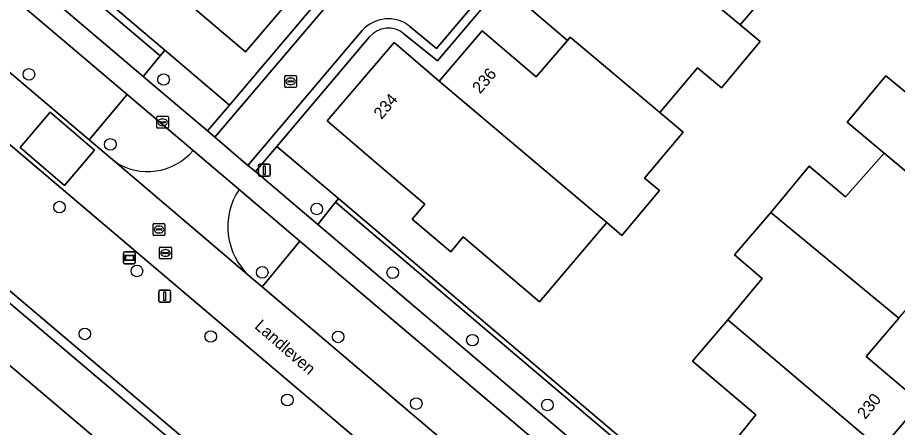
# Model space of a CAD drawing. Extents: x 156412 to 157779, y 382335 to 383768.
# Drawn here: x 157005.4 to 157079.5, y 382656.2 to 382690.8 of the extents above; entities that cross this region are included whole.
import ezdxf

# ---------------------------------------------------------------- set-up
doc = ezdxf.new("R2010")
doc.units = 0
for name, color, linetype in [('IMGEO_Berm_groen', 7, 'Continuous'), ('IMGEO_Boom', 7, 'Continuous'), ('IMGEO_Brandkraan', 7, 'Continuous'), ('IMGEO_Erf', 7, 'Continuous'), ('IMGEO_Groenvoorziening', 7, 'Continuous'), ('IMGEO_Haag', 7, 'Continuous'), ('IMGEO_Kolk', 7, 'Continuous'), ('IMGEO_Lichtmast', 7, 'Continuous'), ('IMGEO_Openbare_ruimte_label', 7, 'Continuous'), ('IMGEO_Pand', 7, 'Continuous'), ('IMGEO_Pand_nummerreeks', 7, 'Continuous'), ('IMGEO_Rijbaan_lokaal_open', 7, 'Continuous'), ('IMGEO_Rioolput', 7, 'Continuous'), ('IMGEO_Straatnaambord', 7, 'Continuous'), ('IMGEO_Voetpad_open', 7, 'Continuous')]:
    doc.layers.add(name, color=color, linetype=linetype)

msp = doc.modelspace()

# ---------------------------------------------------------------- linework, layer by layer
at = {"layer": 'IMGEO_Berm_groen'}
msp.add_lwpolyline([(156989.15, 382699.366), (156989.941, 382698.673), (157011.394, 382680.454), (157014.586, 382684.289), (156986.78, 382707.845)], dxfattribs=at)
for points in [[(157032.158, 382675.203), (157030.662, 382673.34), (157067.778, 382641.856), (157069.276, 382643.763)], [(157029.146, 382671.937), (157025.955, 382668.078), (157062.793, 382636.854), (157066.118, 382640.609)]]:
    msp.add_lwpolyline(points, close=True, dxfattribs=at)
at = {"layer": 'IMGEO_Boom'}
for centre in [(157006.309, 382685.984), (157017.659, 382685.553), (157013.168, 382680.085), (157008.886, 382674.798), (157030.565, 382674.644), (157015.414, 382669.42), (157025.98, 382669.302), (157036.974, 382669.275), (157011.018, 382664.116), (157021.63, 382663.895), (157032.373, 382663.863), (157043.693, 382663.586), (157028.091, 382658.544), (157038.959, 382658.244), (157050.015, 382658.127)]:
    msp.add_circle(centre, 0.489, dxfattribs=at)
at = {"layer": 'IMGEO_Brandkraan'}
for p, q in [((157017.076, 382681.522), (157017.076, 382682.374)), ((157017.151, 382682.448), (157018.003, 382682.448)), ((157017.335, 382681.942), (157017.335, 382681.954)), ((157017.773, 382681.905), (157017.375, 382681.905)), ((157017.378, 382681.991), (157017.776, 382681.991)), ((157017.564, 382682.228), (157017.589, 382682.228)), ((157017.819, 382681.954), (157017.819, 382681.942)), ((157018.077, 382682.374), (157018.077, 382681.522)), ((157018.003, 382681.448), (157017.151, 382681.448)), ((157017.587, 382681.668), (157017.562, 382681.668))]:
    msp.add_line(p, q, dxfattribs=at)
for points in [[(157017.076, 382681.522), (157017.076, 382682.374)], [(157017.151, 382682.448), (157018.003, 382682.448)], [(157018.077, 382682.374), (157018.077, 382681.522)], [(157018.003, 382681.448), (157017.151, 382681.448)]]:
    msp.add_lwpolyline(points, dxfattribs=at)
for centre, radius, start, end in [((157017.153, 382682.372), 0.0765, 91.55205, 178.44795), ((157017.153, 382682.372), 0.0765, 91.55205, 178.44795), ((157017.375, 382681.951), 0.0403, 85.87752, 175.75265), ((157017.372, 382681.941), 0.0366, 178.93798, 274.71019), ((157017.776, 382681.948), 0.043, 264.86636, 352.45326), ((157017.78, 382681.953), 0.0386, 1.73085, 96.63898), ((157018.001, 382682.372), 0.0765, 1.55205, 88.44795), ((157018.001, 382682.372), 0.0765, 1.55205, 88.44795), ((157017.153, 382681.524), 0.0765, 181.55205, 268.44795), ((157017.153, 382681.524), 0.0765, 181.55205, 268.44795), ((157018.001, 382681.524), 0.0765, 271.55205, 358.44795), ((157018.001, 382681.524), 0.0765, 271.55205, 358.44795)]:
    msp.add_arc(centre, radius, start, end, dxfattribs=at)
for centre, major_axis, ratio, start_param, end_param in [((157017.563, 382681.948), (-0.387, 0.002), 0.722429, 4.712389, 7.853982), ((157017.588, 382681.948), (-0.39, 0.002), 0.717154, 1.570796, 4.712389)]:
    msp.add_ellipse(centre, major_axis=major_axis, ratio=ratio, start_param=start_param, end_param=end_param, dxfattribs=at)
at = {"layer": 'IMGEO_Erf'}
for points in [[(157086.52, 382645.573), (157081.52, 382639.615), (157078.713, 382636.298), (157083.884, 382631.949), (157100.928, 382617.614), (157154.388, 382680.475), (157057.061, 382763.075), (157025.206, 382732.962), (157021.009, 382728.308), (156999.775, 382703.233), (157017.757, 382688.01), (157023.217, 382683.387), (157030.997, 382692.595)], [(157030.846, 382695.439), (157028.026, 382697.895), (157065.098, 382741.643), (157077.821, 382730.77), (157040.747, 382687.119), (157037.92, 382689.412)], [(157030.207, 382694.522), (157024.564, 382687.871), (157019.581, 382692.086)], [(157069.451, 382693.89), (157066.27, 382690.143), (157067.939, 382688.765), (157064.679, 382684.86), (157062.675, 382686.539), (157059.5, 382682.78), (157061.459, 382681.126), (157058.209, 382677.239), (157059.474, 382676.198), (157056.298, 382672.4), (157055.012, 382673.5), (157049.354, 382666.815), (157042.925, 382672.288), (157041.863, 382671.04), (157038.623, 382673.791), (157039.683, 382675.041), (157035.775, 382678.36), (157031.438, 382682.057), (157037.091, 382688.67), (157040.892, 382685.421), (157044.517, 382689.663), (157049.078, 382685.764), (157051.716, 382688.85), (157047.155, 382692.749)], [(157035.027, 382689.136), (157027.21, 382679.918), (157032.409, 382675.515), (157069.523, 382644.078), (157074.665, 382639.722), (157075.781, 382641.07), (157077.434, 382643.091), (157082.571, 382648.95)], [(157081.486, 382658.344), (157078.125, 382654.361), (157077.888, 382654.049), (157081.687, 382650.856), (157076.065, 382644.201), (157070.314, 382649.055), (157070.928, 382649.821), (157065.364, 382654.546), (157067.587, 382657.281), (157062.243, 382661.812), (157065.234, 382665.289), (157068.122, 382668.791), (157065.791, 382670.77), (157068.85, 382674.35), (157072.092, 382678.238), (157075.141, 382675.666), (157078.403, 382679.344), (157075.29, 382681.947), (157078.557, 382685.87), (157081.708, 382683.246)], [(157032.018, 382606.037), (157033.314, 382604.947), (157032.946, 382604.52), (157041.703, 382597.123), (157047.972, 382604.539), (157048.196, 382604.798), (157060.586, 382619.348), (157029.826, 382645.416), (156987.205, 382681.476), (156986.214, 382682.315), (156984.143, 382684.067), (156942.915, 382635.543), (156901.626, 382586.899), (156977.949, 382522.266), (156980.608, 382525.348), (156995.995, 382543.705), (156987.057, 382551.292)], [(157079.646, 382665.434), (157076.887, 382662.197), (157081.281, 382658.516)], [(157004.339, 382661.75), (157013.24, 382654.209)]]:
    msp.add_lwpolyline(points, dxfattribs=at)
msp.add_arc((157036.613, 382687.81), 2.068, 50.80011, 140.09925, dxfattribs=at)
at = {"layer": 'IMGEO_Groenvoorziening'}
for points in [[(157011.707, 382738.044), (157006.52, 382732.171), (157001.661, 382726.453), (157000, 382724.503), (156991.453, 382714.46), (156988.32, 382710.777), (156987.641, 382709.812), (157015.939, 382685.815), (157017.374, 382687.547), (156998.927, 382703.165), (157024.771, 382733.376), (157057.039, 382763.88), (157155.234, 382680.544), (157100.998, 382616.771), (157083.499, 382631.489), (157081.911, 382629.591), (157080.851, 382628.303), (157077.523, 382624.341), (157075.646, 382626.03)], [(157050.846, 382602.075), (157063.375, 382616.844), (157063.715, 382617.245), (157069.998, 382624.651), (157069.882, 382624.773), (157069.763, 382624.892), (157069.641, 382625.008), (157065.187, 382628.768), (156986.935, 382695.142)], [(156900.751, 382586.801), (156984.174, 382685.107), (156986.719, 382682.899), (156986.444, 382682.612), (156986.214, 382682.315), (156987.205, 382681.476), (156987.43, 382681.751), (156987.719, 382682.101), (157061.516, 382619.589), (157048.46, 382604.143)], [(157014.586, 382684.289), (157011.394, 382680.454), (157012.644, 382679.392), (157013.538, 382678.633)], [(157020.153, 382679.574), (157014.586, 382684.289)], [(157024.906, 382668.973), (157025.955, 382668.078), (157029.146, 382671.937), (157024.016, 382676.279)]]:
    msp.add_lwpolyline(points, dxfattribs=at)
for points in [[(157155.234, 382680.544), (157057.039, 382763.88), (157024.771, 382733.376), (156998.927, 382703.165), (157017.374, 382687.547), (157017.757, 382688.01), (156999.775, 382703.233), (157021.009, 382728.308), (157025.206, 382732.962), (157057.061, 382763.075), (157154.388, 382680.475), (157100.928, 382617.614), (157083.884, 382631.949), (157083.499, 382631.489), (157100.998, 382616.771)], [(157017.757, 382688.01), (157017.374, 382687.547), (157015.939, 382685.815), (157021.369, 382681.216), (157023.217, 382683.387)], [(156987.719, 382682.101), (156987.43, 382681.751), (156987.205, 382681.476), (157029.826, 382645.416), (157060.586, 382619.348), (157048.196, 382604.798), (157047.972, 382604.539), (157048.46, 382604.143), (157061.516, 382619.589)], [(157027.21, 382679.918), (157025.413, 382677.795), (157030.662, 382673.34), (157032.158, 382675.203), (157032.409, 382675.515)], [(157032.409, 382675.515), (157032.158, 382675.203), (157069.276, 382643.763), (157069.523, 382644.078)]]:
    msp.add_lwpolyline(points, close=True, dxfattribs=at)
for centre, radius, start, end in [((157016.318, 382682.809), 5.017, 236.34165, 319.85064), ((157028.729, 382673.146), 5.659, 146.3824, 227.50843)]:
    msp.add_arc(centre, radius, start, end, dxfattribs=at)
at = {"layer": 'IMGEO_Haag'}
for points in [[(157155.234, 382680.544), (157057.039, 382763.88), (157024.771, 382733.376), (156998.927, 382703.165), (157017.374, 382687.547), (157017.757, 382688.01), (156999.775, 382703.233), (157021.009, 382728.308), (157025.206, 382732.962), (157057.061, 382763.075), (157154.388, 382680.475), (157100.928, 382617.614), (157083.884, 382631.949), (157083.499, 382631.489), (157100.998, 382616.771)], [(157017.757, 382688.01), (157017.374, 382687.547), (157015.939, 382685.815), (157021.369, 382681.216), (157023.217, 382683.387)], [(156987.719, 382682.101), (156987.43, 382681.751), (156987.205, 382681.476), (157029.826, 382645.416), (157060.586, 382619.348), (157048.196, 382604.798), (157047.972, 382604.539), (157048.46, 382604.143), (157061.516, 382619.589)], [(157027.21, 382679.918), (157025.413, 382677.795), (157030.662, 382673.34), (157032.158, 382675.203), (157032.409, 382675.515)], [(157032.409, 382675.515), (157032.158, 382675.203), (157069.276, 382643.763), (157069.523, 382644.078)]]:
    msp.add_lwpolyline(points, close=True, dxfattribs=at)
for points in [[(157020.153, 382679.574), (157014.586, 382684.289), (157011.394, 382680.454), (157012.644, 382679.392), (157013.538, 382678.633)], [(157024.906, 382668.973), (157025.955, 382668.078), (157029.146, 382671.937), (157024.016, 382676.279)]]:
    msp.add_lwpolyline(points, dxfattribs=at)
for centre, radius, start, end in [((157016.318, 382682.809), 5.017, 236.34165, 319.85064), ((157028.729, 382673.146), 5.659, 146.3824, 227.50843)]:
    msp.add_arc(centre, radius, start, end, dxfattribs=at)
at = {"layer": 'IMGEO_Kolk'}
for p, q in [((157027.869, 382684.963), (157027.869, 382685.815)), ((157027.944, 382685.889), (157028.796, 382685.889)), ((157028.357, 382685.669), (157028.382, 382685.669)), ((157028.87, 382685.815), (157028.87, 382684.963)), ((157028.796, 382684.889), (157027.944, 382684.889)), ((157028.128, 382685.383), (157028.128, 382685.395)), ((157028.566, 382685.346), (157028.168, 382685.346)), ((157028.171, 382685.432), (157028.569, 382685.432)), ((157028.38, 382685.109), (157028.355, 382685.109)), ((157028.612, 382685.395), (157028.612, 382685.383))]:
    msp.add_line(p, q, dxfattribs=at)
for points in [[(157027.869, 382684.963), (157027.869, 382685.815)], [(157027.944, 382685.889), (157028.796, 382685.889)], [(157028.87, 382685.815), (157028.87, 382684.963)], [(157028.796, 382684.889), (157027.944, 382684.889)]]:
    msp.add_lwpolyline(points, dxfattribs=at)
for centre, radius, start, end in [((157027.946, 382685.813), 0.0765, 91.55205, 178.44795), ((157027.946, 382685.813), 0.0765, 91.55205, 178.44795), ((157028.794, 382685.813), 0.0765, 1.55205, 88.44795), ((157028.794, 382685.813), 0.0765, 1.55205, 88.44795), ((157027.946, 382684.965), 0.0765, 181.55205, 268.44795), ((157027.946, 382684.965), 0.0765, 181.55205, 268.44795), ((157028.168, 382685.392), 0.0403, 85.87752, 175.75265), ((157028.165, 382685.382), 0.0366, 178.93798, 274.71019), ((157028.569, 382685.389), 0.043, 264.86636, 352.45326), ((157028.573, 382685.394), 0.0386, 1.73085, 96.63898), ((157028.794, 382684.965), 0.0765, 271.55205, 358.44795), ((157028.794, 382684.965), 0.0765, 271.55205, 358.44795)]:
    msp.add_arc(centre, radius, start, end, dxfattribs=at)
for centre, major_axis, ratio, start_param, end_param in [((157028.356, 382685.389), (-0.387, 0.002), 0.722429, 4.712389, 7.853982), ((157028.381, 382685.389), (-0.39, 0.002), 0.717154, 1.570796, 4.712389)]:
    msp.add_ellipse(centre, major_axis=major_axis, ratio=ratio, start_param=start_param, end_param=end_param, dxfattribs=at)
at = {"layer": 'IMGEO_Lichtmast'}
for p, q in [((157025.649, 382677.507), (157025.649, 382678.307)), ((157025.649, 382678.307), (157025.649, 382677.507)), ((157025.749, 382678.407), (157026.539, 382678.407)), ((157026.539, 382678.407), (157025.749, 382678.407)), ((157026.639, 382678.307), (157026.639, 382677.507)), ((157026.639, 382677.507), (157026.639, 382678.307)), ((157026.539, 382677.407), (157025.749, 382677.407)), ((157025.749, 382677.407), (157026.539, 382677.407)), ((157017.354, 382667.796), (157018.144, 382667.796)), ((157018.144, 382667.796), (157017.354, 382667.796)), ((157017.254, 382666.896), (157017.254, 382667.696)), ((157017.254, 382667.696), (157017.254, 382666.896)), ((157018.244, 382667.696), (157018.244, 382666.896)), ((157018.244, 382666.896), (157018.244, 382667.696)), ((157018.144, 382666.796), (157017.354, 382666.796)), ((157017.354, 382666.796), (157018.144, 382666.796))]:
    msp.add_line(p, q, dxfattribs=at)
for points in [[(157026.069, 382678.282), (157026.219, 382678.282), (157026.219, 382677.532), (157026.069, 382677.532), (157026.069, 382678.282)], [(157017.674, 382667.671), (157017.824, 382667.671), (157017.824, 382666.921), (157017.674, 382666.921), (157017.674, 382667.671)]]:
    msp.add_lwpolyline(points, dxfattribs=at)
for centre, start, end in [((157025.749, 382678.307), 90, 180), ((157025.749, 382678.307), 90, 180), ((157026.539, 382678.307), 0, 90), ((157026.539, 382678.307), 360, 90), ((157025.749, 382677.507), 180, 270), ((157025.749, 382677.507), 180, 270), ((157026.539, 382677.507), 270, 0), ((157026.539, 382677.507), 270, 0), ((157017.354, 382667.696), 90, 180), ((157017.354, 382667.696), 90, 180), ((157018.144, 382667.696), 0, 90), ((157018.144, 382667.696), 360, 90), ((157017.354, 382666.896), 180, 270), ((157017.354, 382666.896), 180, 270), ((157018.144, 382666.896), 270, 0), ((157018.144, 382666.896), 270, 0)]:
    msp.add_arc(centre, 0.1, start, end, dxfattribs=at)
at = {"layer": 'IMGEO_Pand'}
for points in [[(157013.789, 382708.423), (157011.503, 382710.348), (157008.131, 382706.383), (157010.863, 382704.019), (157008.623, 382701.382), (157018.176, 382693.27), (157018.902, 382694.102), (157020.292, 382692.926), (157019.581, 382692.086), (157024.564, 382687.871), (157030.207, 382694.522), (157026.401, 382697.729)], [(157058.201, 382696.436), (157058.435, 382696.714), (157066.27, 382690.143), (157069.451, 382693.89), (157071.151, 382692.475), (157074.416, 382696.377), (157072.893, 382697.635), (157065.323, 382703.978), (157065.072, 382703.705), (157062.434, 382700.619), (157057.493, 382704.842), (157053.64, 382700.335), (157053.765, 382700.228)], [(157051.716, 382688.85), (157051.935, 382689.104), (157059.5, 382682.78), (157062.675, 382686.539), (157064.679, 382684.86), (157067.939, 382688.765), (157066.27, 382690.143), (157058.435, 382696.714), (157058.201, 382696.436), (157055.569, 382693.358), (157051.145, 382697.14), (157051.009, 382697.256), (157047.155, 382692.749)], [(157051.716, 382688.85), (157049.078, 382685.764), (157044.517, 382689.663), (157040.892, 382685.421), (157053.494, 382674.765), (157054.032, 382674.317), (157055.012, 382673.5), (157056.298, 382672.4), (157059.474, 382676.198), (157058.209, 382677.239), (157061.459, 382681.126), (157059.5, 382682.78), (157051.935, 382689.104)], [(157040.892, 382685.421), (157037.091, 382688.67), (157031.438, 382682.057), (157035.775, 382678.36), (157039.683, 382675.041), (157038.623, 382673.791), (157041.863, 382671.04), (157042.925, 382672.288), (157049.354, 382666.815), (157055.012, 382673.5), (157054.032, 382674.317), (157053.494, 382674.765)], [(157078.403, 382679.344), (157090.647, 382669.106), (157094.424, 382673.561), (157094.206, 382673.746), (157089.779, 382677.5), (157092.389, 382680.498), (157092.681, 382680.833), (157090.874, 382682.406), (157084.877, 382686.973), (157081.708, 382683.246), (157078.557, 382685.87), (157075.29, 382681.947)], [(157068.85, 382674.35), (157079.646, 382665.434), (157082.396, 382668.654), (157086.76, 382664.952), (157086.972, 382664.773), (157090.647, 382669.106), (157078.403, 382679.344), (157075.141, 382675.666), (157072.092, 382678.238)], [(157068.85, 382674.35), (157065.791, 382670.77), (157068.122, 382668.791), (157065.234, 382665.289), (157078.125, 382654.361), (157081.486, 382658.344), (157081.281, 382658.516), (157076.887, 382662.197), (157079.646, 382665.434)], [(157065.234, 382665.289), (157062.243, 382661.812), (157067.587, 382657.281), (157065.364, 382654.546), (157070.928, 382649.821), (157070.314, 382649.055), (157076.065, 382644.201), (157081.687, 382650.856), (157077.888, 382654.049), (157078.125, 382654.361)], [(157013.24, 382654.209), (157004.339, 382661.75), (156996.237, 382652.228), (156999.471, 382649.486), (156995.712, 382645.053), (156995.591, 382644.91), (157001.246, 382640.115)]]:
    msp.add_lwpolyline(points, close=True, dxfattribs=at)
at = {"layer": 'IMGEO_Rijbaan_lokaal_open'}
for points in [[(157038.422, 382690.03), (157040.671, 382688.15), (157076.663, 382730.587)], [(157065.019, 382634.963), (157062.793, 382636.854), (157025.955, 382668.078), (157024.906, 382668.973), (157013.538, 382678.633), (157012.644, 382679.392), (157011.394, 382680.454), (156989.941, 382698.673), (156986.935, 382695.142), (157065.187, 382628.768), (157069.641, 382625.008), (157069.763, 382624.892), (157069.882, 382624.773), (157069.998, 382624.651)], [(157031.633, 382692.051), (157021.969, 382680.682), (157024.754, 382678.296), (157034.403, 382689.672)], [(157024.016, 382676.279), (157020.153, 382679.574)], [(157013.538, 382678.633), (157024.906, 382668.973)]]:
    msp.add_lwpolyline(points, dxfattribs=at)
for points in [[(157009.299, 382676.632), (157011.837, 382679.596), (157008.103, 382682.791), (157005.56, 382679.83)], [(157009.299, 382676.632), (157005.56, 382679.83), (157008.103, 382682.791), (157011.837, 382679.596)]]:
    msp.add_lwpolyline(points, close=True, dxfattribs=at)
for centre, radius, start, end in [((157036.6, 382687.745), 2.922, 51.42939, 138.75119), ((157016.318, 382682.809), 5.017, 236.34165, 319.85064), ((157028.729, 382673.146), 5.659, 146.3824, 227.50843)]:
    msp.add_arc(centre, radius, start, end, dxfattribs=at)
at = {"layer": 'IMGEO_Rioolput'}
for p, q in [((157016.767, 382672.487), (157016.767, 382673.339)), ((157016.842, 382673.413), (157017.694, 382673.413)), ((157017.026, 382672.907), (157017.026, 382672.919)), ((157017.069, 382672.956), (157017.467, 382672.956)), ((157017.255, 382673.193), (157017.28, 382673.193)), ((157017.51, 382672.919), (157017.51, 382672.907)), ((157017.768, 382673.339), (157017.768, 382672.487)), ((157017.694, 382672.413), (157016.842, 382672.413)), ((157017.464, 382672.87), (157017.066, 382672.87)), ((157017.278, 382672.633), (157017.253, 382672.633)), ((157017.391, 382671.433), (157018.243, 382671.433)), ((157017.316, 382670.507), (157017.316, 382671.359)), ((157017.575, 382670.927), (157017.575, 382670.939)), ((157018.013, 382670.89), (157017.615, 382670.89)), ((157017.618, 382670.976), (157018.016, 382670.976)), ((157017.804, 382671.213), (157017.829, 382671.213)), ((157018.059, 382670.939), (157018.059, 382670.927)), ((157018.317, 382671.359), (157018.317, 382670.507)), ((157018.243, 382670.433), (157017.391, 382670.433)), ((157017.827, 382670.653), (157017.802, 382670.653))]:
    msp.add_line(p, q, dxfattribs=at)
for points in [[(157016.767, 382672.487), (157016.767, 382673.339)], [(157016.842, 382673.413), (157017.694, 382673.413)], [(157017.768, 382673.339), (157017.768, 382672.487)], [(157017.694, 382672.413), (157016.842, 382672.413)], [(157017.391, 382671.433), (157018.243, 382671.433)], [(157017.316, 382670.507), (157017.316, 382671.359)], [(157018.317, 382671.359), (157018.317, 382670.507)], [(157018.243, 382670.433), (157017.391, 382670.433)]]:
    msp.add_lwpolyline(points, dxfattribs=at)
for centre, radius, start, end in [((157016.844, 382673.337), 0.0765, 91.55205, 178.44795), ((157016.844, 382673.337), 0.0765, 91.55205, 178.44795), ((157017.066, 382672.916), 0.0403, 85.87752, 175.75265), ((157017.063, 382672.906), 0.0366, 178.93798, 274.71019), ((157017.467, 382672.913), 0.043, 264.86636, 352.45326), ((157017.471, 382672.918), 0.0386, 1.73085, 96.63898), ((157017.692, 382673.337), 0.0765, 1.55205, 88.44795), ((157017.692, 382673.337), 0.0765, 1.55205, 88.44795), ((157016.844, 382672.489), 0.0765, 181.55205, 268.44795), ((157016.844, 382672.489), 0.0765, 181.55205, 268.44795), ((157017.692, 382672.489), 0.0765, 271.55205, 358.44795), ((157017.692, 382672.489), 0.0765, 271.55205, 358.44795), ((157017.393, 382671.357), 0.0765, 91.55205, 178.44795), ((157017.393, 382671.357), 0.0765, 91.55205, 178.44795), ((157018.241, 382671.357), 0.0765, 1.55205, 88.44795), ((157018.241, 382671.357), 0.0765, 1.55205, 88.44795), ((157017.615, 382670.936), 0.0403, 85.87752, 175.75265), ((157017.612, 382670.926), 0.0366, 178.93798, 274.71019), ((157018.016, 382670.933), 0.043, 264.86636, 352.45326), ((157018.02, 382670.938), 0.0386, 1.73085, 96.63898), ((157017.393, 382670.509), 0.0765, 181.55205, 268.44795), ((157017.393, 382670.509), 0.0765, 181.55205, 268.44795), ((157018.241, 382670.509), 0.0765, 271.55205, 358.44795), ((157018.241, 382670.509), 0.0765, 271.55205, 358.44795)]:
    msp.add_arc(centre, radius, start, end, dxfattribs=at)
for centre, major_axis, ratio, start_param, end_param in [((157017.254, 382672.913), (-0.387, 0.002), 0.722429, 4.712389, 7.853982), ((157017.279, 382672.913), (-0.39, 0.002), 0.717154, 1.570796, 4.712389), ((157017.803, 382670.933), (-0.387, 0.002), 0.722429, 4.712389, 7.853982), ((157017.828, 382670.933), (-0.39, 0.002), 0.717154, 1.570796, 4.712389)]:
    msp.add_ellipse(centre, major_axis=major_axis, ratio=ratio, start_param=start_param, end_param=end_param, dxfattribs=at)
at = {"layer": 'IMGEO_Straatnaambord'}
for p, q in [((157014.285, 382670.126), (157014.285, 382670.926)), ((157014.285, 382670.926), (157014.285, 382670.126)), ((157014.385, 382671.026), (157015.175, 382671.026)), ((157015.175, 382671.026), (157014.385, 382671.026)), ((157015.275, 382670.926), (157015.275, 382670.126)), ((157015.275, 382670.126), (157015.275, 382670.926)), ((157015.175, 382670.026), (157014.385, 382670.026)), ((157014.385, 382670.026), (157015.175, 382670.026))]:
    msp.add_line(p, q, dxfattribs=at)
for points in [[(157014.386, 382670.758), (157015.174, 382670.758), (157015.174, 382670.294), (157014.386, 382670.294), (157014.386, 382670.758)], [(157014.451, 382670.693), (157014.451, 382670.359), (157015.109, 382670.359), (157015.109, 382670.693), (157014.451, 382670.693)]]:
    msp.add_lwpolyline(points, dxfattribs=at)
for centre, start, end in [((157014.385, 382670.926), 90, 180), ((157014.385, 382670.926), 90, 180), ((157015.175, 382670.926), 0, 90), ((157015.175, 382670.926), 360, 90), ((157014.385, 382670.126), 180, 270), ((157014.385, 382670.126), 180, 270), ((157015.175, 382670.126), 270, 0), ((157015.175, 382670.126), 270, 0)]:
    msp.add_arc(centre, 0.1, start, end, dxfattribs=at)
at = {"layer": 'IMGEO_Voetpad_open'}
for points in [[(157037.92, 382689.412), (157040.747, 382687.119), (157077.821, 382730.77), (157065.098, 382741.643), (157028.026, 382697.895), (157030.846, 382695.439)], [(157031.358, 382696.042), (157029.108, 382697.955), (157065.152, 382740.481), (157076.663, 382730.587), (157040.671, 382688.15), (157038.422, 382690.03)], [(157030.662, 382673.34), (157025.413, 382677.795), (157024.754, 382678.296), (157021.969, 382680.682), (157021.369, 382681.216), (157015.939, 382685.815), (156987.641, 382709.812)], [(156986.78, 382707.845), (157014.586, 382684.289), (157020.153, 382679.574), (157024.016, 382676.279), (157029.146, 382671.937), (157066.118, 382640.609), (157071.666, 382635.901), (157075.428, 382632.701), (157076.761, 382634.16), (157076.186, 382634.672), (157073.524, 382636.956), (157072.861, 382637.544), (157067.778, 382641.856), (157030.662, 382673.34)], [(157030.997, 382692.595), (157023.217, 382683.387), (157021.369, 382681.216), (157021.969, 382680.682), (157031.633, 382692.051)], [(157034.403, 382689.672), (157024.754, 382678.296), (157025.413, 382677.795), (157027.21, 382679.918), (157035.027, 382689.136)]]:
    msp.add_lwpolyline(points, dxfattribs=at)
for centre, radius, start, end in [((157036.6, 382687.745), 2.922, 51.42939, 138.75119), ((157036.613, 382687.81), 2.068, 50.80011, 140.09925)]:
    msp.add_arc(centre, radius, start, end, dxfattribs=at)

# ---------------------------------------------------------------- texts
at = {"layer": 'IMGEO_Openbare_ruimte_label'}
msp.add_text('Landleven', height=1, rotation=318.93264, dxfattribs=at).set_placement((157025.262, 382664.659))
at = {"layer": 'IMGEO_Pand_nummerreeks'}
for s, rotation, p in [('236', 49.52074, (157044.338, 382684.287)), ('234', 49.77284, (157036.033, 382682.132)), ('230', 50.94632, (157076.807, 382656.851))]:
    msp.add_text(s, height=1, rotation=rotation, dxfattribs=at).set_placement(p)

doc.saveas('drawing.dxf')
